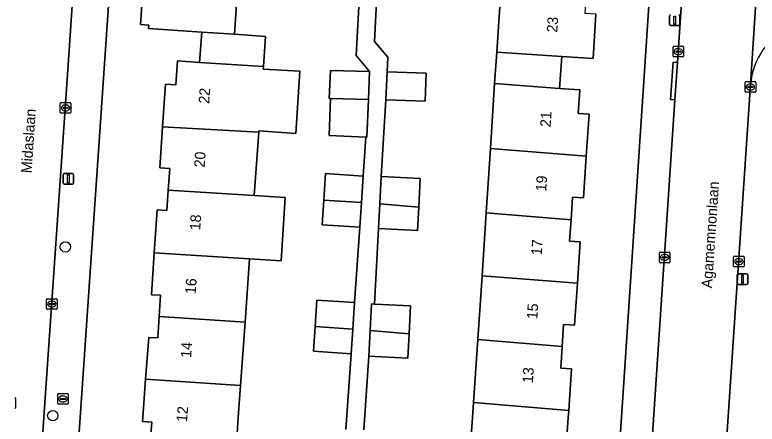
# Model space of a CAD drawing. Extents: x 161848 to 162726, y 385382 to 386521.
# Drawn here: x 162160.7 to 162231, y 385499.4 to 385538.1 of the extents above; entities that cross this region are included whole.
import ezdxf

# ---------------------------------------------------------------- set-up
doc = ezdxf.new("R2010")
doc.units = 0
for name, color, linetype in [('IMGEO_Boom', 7, 'Continuous'), ('IMGEO_Brandkraan', 7, 'Continuous'), ('IMGEO_Erf', 7, 'Continuous'), ('IMGEO_Kolk', 7, 'Continuous'), ('IMGEO_Lichtmast', 7, 'Continuous'), ('IMGEO_Openbare_ruimte_label', 7, 'Continuous'), ('IMGEO_Pand', 7, 'Continuous'), ('IMGEO_Pand_nummerreeks', 7, 'Continuous'), ('IMGEO_Rijbaan_lokaal_open', 7, 'Continuous'), ('IMGEO_Rioolput', 7, 'Continuous'), ('IMGEO_Voetpad_open', 7, 'Continuous')]:
    doc.layers.add(name, color=color, linetype=linetype)

msp = doc.modelspace()

# ---------------------------------------------------------------- linework, layer by layer
at = {"layer": 'IMGEO_Boom'}
for centre in [(162165.493, 385516.112), (162164.305, 385500.163)]:
    msp.add_circle(centre, 0.489, dxfattribs=at)
at = {"layer": 'IMGEO_Brandkraan'}
for p, q in [((162164.77, 385501.322), (162164.77, 385502.174)), ((162164.845, 385502.248), (162165.697, 385502.248)), ((162165.258, 385502.028), (162165.283, 385502.028)), ((162165.771, 385502.174), (162165.771, 385501.322)), ((162165.029, 385501.742), (162165.029, 385501.754)), ((162165.467, 385501.705), (162165.069, 385501.705)), ((162165.072, 385501.791), (162165.47, 385501.791)), ((162165.281, 385501.468), (162165.256, 385501.468)), ((162165.513, 385501.754), (162165.513, 385501.742)), ((162165.697, 385501.248), (162164.845, 385501.248))]:
    msp.add_line(p, q, dxfattribs=at)
for points in [[(162164.77, 385501.322), (162164.77, 385502.174)], [(162164.845, 385502.248), (162165.697, 385502.248)], [(162165.771, 385502.174), (162165.771, 385501.322)], [(162165.697, 385501.248), (162164.845, 385501.248)]]:
    msp.add_lwpolyline(points, dxfattribs=at)
for centre, radius, start, end in [((162164.847, 385502.172), 0.0765, 91.55205, 178.44795), ((162164.847, 385502.172), 0.0765, 91.55205, 178.44795), ((162165.695, 385502.172), 0.0765, 1.55205, 88.44795), ((162165.695, 385502.172), 0.0765, 1.55205, 88.44795), ((162164.847, 385501.324), 0.0765, 181.55205, 268.44795), ((162164.847, 385501.324), 0.0765, 181.55205, 268.44795), ((162165.069, 385501.751), 0.0403, 85.87752, 175.75265), ((162165.066, 385501.741), 0.0366, 178.93798, 274.71019), ((162165.47, 385501.748), 0.043, 264.86636, 352.45326), ((162165.474, 385501.753), 0.0386, 1.73085, 96.63898), ((162165.695, 385501.324), 0.0765, 271.55205, 358.44795), ((162165.695, 385501.324), 0.0765, 271.55205, 358.44795)]:
    msp.add_arc(centre, radius, start, end, dxfattribs=at)
for centre, major_axis, ratio, start_param, end_param in [((162165.257, 385501.748), (-0.387, 0.002), 0.722429, 4.712389, 7.853982), ((162165.282, 385501.748), (-0.39, 0.002), 0.717154, 1.570796, 4.712389)]:
    msp.add_ellipse(centre, major_axis=major_axis, ratio=ratio, start_param=start_param, end_param=end_param, dxfattribs=at)
at = {"layer": 'IMGEO_Erf'}
for points in [[(162171.93, 385572.873), (162166.909, 385500), (162164.7, 385467.939)], [(162215.621, 385462.079), (162222.785, 385569.764)], [(162181.916, 385542.371), (162181.497, 385536.226), (162184.457, 385536.024), (162184.251, 385533.167), (162184.233, 385532.921), (162187.677, 385532.734), (162187.305, 385526.856), (162183.813, 385527.085), (162183.804, 385526.953), (162183.374, 385520.975), (162186.318, 385520.787), (162185.935, 385514.788), (162182.943, 385514.976), (162182.513, 385509.005), (162182.081, 385503.007), (162181.865, 385500), (162181.665, 385496.979)], [(162173.532, 385497.525), (162173.673, 385499.559), (162172.79, 385499.62), (162172.819, 385500), (162173.095, 385503.617), (162173.396, 385507.566), (162174.242, 385507.508), (162174.379, 385509.525), (162174.516, 385511.542), (162173.638, 385511.602), (162173.907, 385515.544), (162174.186, 385519.638), (162175.113, 385519.575), (162175.244, 385521.495), (162175.382, 385523.528), (162174.443, 385523.592), (162174.707, 385527.47), (162174.983, 385531.515), (162175.953, 385531.449), (162176.107, 385533.705), (162178.206, 385533.562), (162178.4, 385536.42), (162173.375, 385536.763), (162173.397, 385537.084), (162172.594, 385537.139), (162172.849, 385540.88)], [(162203.737, 385495.507), (162204.054, 385500), (162204.148, 385501.418), (162204.541, 385507.369), (162204.939, 385513.397), (162205.332, 385519.35), (162205.733, 385525.42), (162206.135, 385531.571), (162206.335, 385534.539), (162206.748, 385540.784)], [(162192.047, 385498.852), (162192.549, 385506.01), (162188.978, 385506.252), (162189.136, 385508.582), (162189.305, 385511.094), (162192.876, 385510.852), (162193.366, 385517.98), (162189.795, 385518.222), (162189.952, 385520.554), (162190.122, 385523.064), (162193.693, 385522.822), (162193.947, 385526.501), (162190.457, 385526.639), (162190.597, 385530.162), (162190.48, 385530.166), (162190.584, 385532.808), (162194.296, 385532.69), (162193.033, 385534.21), (162193.3, 385539.431)], [(162194.951, 385539.29), (162194.76, 385535.529), (162196.011, 385534.048), (162195.953, 385532.661), (162199.664, 385532.543), (162199.559, 385529.9), (162195.848, 385530.019), (162195.391, 385522.792), (162199.085, 385522.603), (162198.946, 385519.879), (162198.834, 385517.675), (162195.14, 385517.864), (162194.774, 385510.709), (162198.166, 385510.535), (162198.032, 385507.913), (162197.914, 385505.607), (162194.22, 385505.796), (162193.762, 385498.821)], [(162215.727, 385538.112), (162215.45, 385533.918), (162212.489, 385534.113), (162212.29, 385531.1), (162214.201, 385530.974), (162214.053, 385528.726), (162215.07, 385528.658), (162214.808, 385524.684), (162214.548, 385520.744), (162213.506, 385520.813), (162213.365, 385518.685), (162213.231, 385516.652), (162214.221, 385516.586), (162213.963, 385512.681), (162213.702, 385508.728), (162212.667, 385508.797), (162212.529, 385506.701), (162212.394, 385504.664), (162213.416, 385504.596), (162213.152, 385500.665), (162213.107, 385500), (162212.888, 385496.736)]]:
    msp.add_lwpolyline(points, dxfattribs=at)
at = {"layer": 'IMGEO_Kolk'}
for p, q in [((162223.096, 385535.09), (162223.948, 385535.09)), ((162223.021, 385534.164), (162223.021, 385535.016)), ((162223.28, 385534.584), (162223.28, 385534.596)), ((162223.718, 385534.547), (162223.32, 385534.547)), ((162223.323, 385534.633), (162223.721, 385534.633)), ((162223.509, 385534.87), (162223.534, 385534.87)), ((162223.764, 385534.596), (162223.764, 385534.584)), ((162224.022, 385535.016), (162224.022, 385534.164)), ((162223.948, 385534.09), (162223.096, 385534.09)), ((162223.532, 385534.31), (162223.507, 385534.31)), ((162229.846, 385530.818), (162229.846, 385531.67)), ((162229.921, 385531.744), (162230.773, 385531.744)), ((162230.334, 385531.524), (162230.359, 385531.524)), ((162230.847, 385531.67), (162230.847, 385530.818)), ((162230.105, 385531.238), (162230.105, 385531.25)), ((162230.543, 385531.201), (162230.145, 385531.201)), ((162230.148, 385531.287), (162230.546, 385531.287)), ((162230.357, 385530.964), (162230.332, 385530.964)), ((162230.589, 385531.25), (162230.589, 385531.238)), ((162230.773, 385530.744), (162229.921, 385530.744)), ((162165.018, 385528.84), (162165.018, 385529.692)), ((162165.093, 385529.766), (162165.945, 385529.766)), ((162165.506, 385529.546), (162165.531, 385529.546)), ((162166.019, 385529.692), (162166.019, 385528.84)), ((162165.945, 385528.766), (162165.093, 385528.766)), ((162165.277, 385529.26), (162165.277, 385529.272)), ((162165.715, 385529.223), (162165.317, 385529.223)), ((162165.32, 385529.309), (162165.718, 385529.309)), ((162165.529, 385528.986), (162165.504, 385528.986)), ((162165.761, 385529.272), (162165.761, 385529.26)), ((162221.727, 385514.698), (162221.727, 385515.55)), ((162221.802, 385515.624), (162222.654, 385515.624)), ((162222.215, 385515.404), (162222.24, 385515.404)), ((162222.728, 385515.55), (162222.728, 385514.698)), ((162221.986, 385515.118), (162221.986, 385515.13)), ((162222.424, 385515.081), (162222.026, 385515.081)), ((162222.029, 385515.167), (162222.427, 385515.167)), ((162222.238, 385514.844), (162222.213, 385514.844)), ((162222.47, 385515.13), (162222.47, 385515.118)), ((162228.752, 385514.308), (162228.752, 385515.16)), ((162228.827, 385515.234), (162229.679, 385515.234)), ((162229.011, 385514.728), (162229.011, 385514.74)), ((162229.449, 385514.691), (162229.051, 385514.691)), ((162229.054, 385514.777), (162229.452, 385514.777)), ((162229.24, 385515.014), (162229.265, 385515.014)), ((162229.495, 385514.74), (162229.495, 385514.728)), ((162229.753, 385515.16), (162229.753, 385514.308)), ((162222.654, 385514.624), (162221.802, 385514.624)), ((162229.679, 385514.234), (162228.827, 385514.234)), ((162229.263, 385514.454), (162229.238, 385514.454)), ((162163.719, 385510.296), (162163.719, 385511.148)), ((162163.794, 385511.222), (162164.646, 385511.222)), ((162164.72, 385511.148), (162164.72, 385510.296)), ((162163.978, 385510.716), (162163.978, 385510.728)), ((162164.416, 385510.679), (162164.018, 385510.679)), ((162164.021, 385510.765), (162164.419, 385510.765)), ((162164.23, 385510.442), (162164.205, 385510.442)), ((162164.207, 385511.002), (162164.232, 385511.002)), ((162164.462, 385510.728), (162164.462, 385510.716)), ((162164.646, 385510.222), (162163.794, 385510.222))]:
    msp.add_line(p, q, dxfattribs=at)
for points in [[(162223.096, 385535.09), (162223.948, 385535.09)], [(162223.021, 385534.164), (162223.021, 385535.016)], [(162224.022, 385535.016), (162224.022, 385534.164)], [(162223.948, 385534.09), (162223.096, 385534.09)], [(162229.846, 385530.818), (162229.846, 385531.67)], [(162229.921, 385531.744), (162230.773, 385531.744)], [(162230.847, 385531.67), (162230.847, 385530.818)], [(162230.773, 385530.744), (162229.921, 385530.744)], [(162165.018, 385528.84), (162165.018, 385529.692)], [(162165.093, 385529.766), (162165.945, 385529.766)], [(162166.019, 385529.692), (162166.019, 385528.84)], [(162165.945, 385528.766), (162165.093, 385528.766)], [(162221.727, 385514.698), (162221.727, 385515.55)], [(162221.802, 385515.624), (162222.654, 385515.624)], [(162222.728, 385515.55), (162222.728, 385514.698)], [(162228.752, 385514.308), (162228.752, 385515.16)], [(162228.827, 385515.234), (162229.679, 385515.234)], [(162229.753, 385515.16), (162229.753, 385514.308)], [(162222.654, 385514.624), (162221.802, 385514.624)], [(162229.679, 385514.234), (162228.827, 385514.234)], [(162163.719, 385510.296), (162163.719, 385511.148)], [(162163.794, 385511.222), (162164.646, 385511.222)], [(162164.72, 385511.148), (162164.72, 385510.296)], [(162164.646, 385510.222), (162163.794, 385510.222)]]:
    msp.add_lwpolyline(points, dxfattribs=at)
for centre, radius, start, end in [((162223.098, 385535.014), 0.0765, 91.55205, 178.44795), ((162223.098, 385535.014), 0.0765, 91.55205, 178.44795), ((162223.946, 385535.014), 0.0765, 1.55205, 88.44795), ((162223.946, 385535.014), 0.0765, 1.55205, 88.44795), ((162223.32, 385534.593), 0.0403, 85.87752, 175.75265), ((162223.317, 385534.583), 0.0366, 178.93798, 274.71019), ((162223.721, 385534.59), 0.043, 264.86636, 352.45326), ((162223.725, 385534.595), 0.0386, 1.73085, 96.63898), ((162223.098, 385534.166), 0.0765, 181.55205, 268.44795), ((162223.098, 385534.166), 0.0765, 181.55205, 268.44795), ((162223.946, 385534.166), 0.0765, 271.55205, 358.44795), ((162223.946, 385534.166), 0.0765, 271.55205, 358.44795), ((162229.923, 385531.668), 0.0765, 91.55205, 178.44795), ((162229.923, 385531.668), 0.0765, 91.55205, 178.44795), ((162230.771, 385531.668), 0.0765, 1.55205, 88.44795), ((162230.771, 385531.668), 0.0765, 1.55205, 88.44795), ((162229.923, 385530.82), 0.0765, 181.55205, 268.44795), ((162229.923, 385530.82), 0.0765, 181.55205, 268.44795), ((162230.145, 385531.247), 0.0403, 85.87752, 175.75265), ((162230.142, 385531.237), 0.0366, 178.93798, 274.71019), ((162230.546, 385531.244), 0.043, 264.86636, 352.45326), ((162230.55, 385531.249), 0.0386, 1.73085, 96.63898), ((162230.771, 385530.82), 0.0765, 271.55205, 358.44795), ((162230.771, 385530.82), 0.0765, 271.55205, 358.44795), ((162165.095, 385529.69), 0.0765, 91.55205, 178.44795), ((162165.095, 385529.69), 0.0765, 91.55205, 178.44795), ((162165.943, 385529.69), 0.0765, 1.55205, 88.44795), ((162165.943, 385529.69), 0.0765, 1.55205, 88.44795), ((162165.095, 385528.842), 0.0765, 181.55205, 268.44795), ((162165.095, 385528.842), 0.0765, 181.55205, 268.44795), ((162165.317, 385529.269), 0.0403, 85.87752, 175.75265), ((162165.314, 385529.259), 0.0366, 178.93798, 274.71019), ((162165.718, 385529.266), 0.043, 264.86636, 352.45326), ((162165.722, 385529.271), 0.0386, 1.73085, 96.63898), ((162165.943, 385528.842), 0.0765, 271.55205, 358.44795), ((162165.943, 385528.842), 0.0765, 271.55205, 358.44795), ((162221.804, 385515.548), 0.0765, 91.55205, 178.44795), ((162221.804, 385515.548), 0.0765, 91.55205, 178.44795), ((162222.652, 385515.548), 0.0765, 1.55205, 88.44795), ((162222.652, 385515.548), 0.0765, 1.55205, 88.44795), ((162221.804, 385514.7), 0.0765, 181.55205, 268.44795), ((162221.804, 385514.7), 0.0765, 181.55205, 268.44795), ((162222.026, 385515.127), 0.0403, 85.87752, 175.75265), ((162222.023, 385515.117), 0.0366, 178.93798, 274.71019), ((162222.427, 385515.124), 0.043, 264.86636, 352.45326), ((162222.431, 385515.129), 0.0386, 1.73085, 96.63898), ((162222.652, 385514.7), 0.0765, 271.55205, 358.44795), ((162222.652, 385514.7), 0.0765, 271.55205, 358.44795), ((162228.829, 385515.158), 0.0765, 91.55205, 178.44795), ((162228.829, 385515.158), 0.0765, 91.55205, 178.44795), ((162229.051, 385514.737), 0.0403, 85.87752, 175.75265), ((162229.048, 385514.727), 0.0366, 178.93798, 274.71019), ((162229.452, 385514.734), 0.043, 264.86636, 352.45326), ((162229.456, 385514.739), 0.0386, 1.73085, 96.63898), ((162229.677, 385515.158), 0.0765, 1.55205, 88.44795), ((162229.677, 385515.158), 0.0765, 1.55205, 88.44795), ((162228.829, 385514.31), 0.0765, 181.55205, 268.44795), ((162228.829, 385514.31), 0.0765, 181.55205, 268.44795), ((162229.677, 385514.31), 0.0765, 271.55205, 358.44795), ((162229.677, 385514.31), 0.0765, 271.55205, 358.44795), ((162163.796, 385511.146), 0.0765, 91.55205, 178.44795), ((162163.796, 385511.146), 0.0765, 91.55205, 178.44795), ((162164.644, 385511.146), 0.0765, 1.55205, 88.44795), ((162164.644, 385511.146), 0.0765, 1.55205, 88.44795), ((162164.018, 385510.725), 0.0403, 85.87752, 175.75265), ((162164.015, 385510.715), 0.0366, 178.93798, 274.71019), ((162164.419, 385510.722), 0.043, 264.86636, 352.45326), ((162164.423, 385510.727), 0.0386, 1.73085, 96.63898), ((162163.796, 385510.298), 0.0765, 181.55205, 268.44795), ((162163.796, 385510.298), 0.0765, 181.55205, 268.44795), ((162164.644, 385510.298), 0.0765, 271.55205, 358.44795), ((162164.644, 385510.298), 0.0765, 271.55205, 358.44795)]:
    msp.add_arc(centre, radius, start, end, dxfattribs=at)
for centre, major_axis, ratio, start_param, end_param in [((162223.508, 385534.59), (-0.387, 0.002), 0.722429, 4.712389, 7.853982), ((162223.533, 385534.59), (-0.39, 0.002), 0.717154, 1.570796, 4.712389), ((162230.333, 385531.244), (-0.387, 0.002), 0.722429, 4.712389, 7.853982), ((162230.358, 385531.244), (-0.39, 0.002), 0.717154, 1.570796, 4.712389), ((162165.505, 385529.266), (-0.387, 0.002), 0.722429, 4.712389, 7.853982), ((162165.53, 385529.266), (-0.39, 0.002), 0.717154, 1.570796, 4.712389), ((162222.214, 385515.124), (-0.387, 0.002), 0.722429, 4.712389, 7.853982), ((162222.239, 385515.124), (-0.39, 0.002), 0.717154, 1.570796, 4.712389), ((162229.239, 385514.734), (-0.387, 0.002), 0.722429, 4.712389, 7.853982), ((162229.264, 385514.734), (-0.39, 0.002), 0.717154, 1.570796, 4.712389), ((162164.206, 385510.722), (-0.387, 0.002), 0.722429, 4.712389, 7.853982), ((162164.231, 385510.722), (-0.39, 0.002), 0.717154, 1.570796, 4.712389)]:
    msp.add_ellipse(centre, major_axis=major_axis, ratio=ratio, start_param=start_param, end_param=end_param, dxfattribs=at)
at = {"layer": 'IMGEO_Lichtmast'}
for p, q in [((162222.678, 385537.16), (162222.678, 385537.96)), ((162222.678, 385537.96), (162222.678, 385537.16)), ((162223.668, 385537.96), (162223.668, 385537.16)), ((162223.668, 385537.16), (162223.668, 385537.96)), ((162223.568, 385537.06), (162222.778, 385537.06)), ((162222.778, 385537.06), (162223.568, 385537.06)), ((162165.278, 385522.147), (162165.278, 385522.947)), ((162165.278, 385522.947), (162165.278, 385522.147)), ((162165.378, 385523.047), (162166.168, 385523.047)), ((162166.168, 385523.047), (162165.378, 385523.047)), ((162166.268, 385522.947), (162166.268, 385522.147)), ((162166.268, 385522.147), (162166.268, 385522.947)), ((162166.168, 385522.047), (162165.378, 385522.047)), ((162165.378, 385522.047), (162166.168, 385522.047)), ((162229.1, 385512.673), (162229.1, 385513.473)), ((162229.1, 385513.473), (162229.1, 385512.673)), ((162229.2, 385513.573), (162229.99, 385513.573)), ((162229.99, 385513.573), (162229.2, 385513.573)), ((162230.09, 385513.473), (162230.09, 385512.673)), ((162230.09, 385512.673), (162230.09, 385513.473)), ((162229.99, 385512.573), (162229.2, 385512.573)), ((162229.2, 385512.573), (162229.99, 385512.573))]:
    msp.add_line(p, q, dxfattribs=at)
for points in [[(162223.098, 385537.935), (162223.248, 385537.935), (162223.248, 385537.185), (162223.098, 385537.185), (162223.098, 385537.935)], [(162165.698, 385522.922), (162165.848, 385522.922), (162165.848, 385522.172), (162165.698, 385522.172), (162165.698, 385522.922)], [(162229.52, 385513.448), (162229.67, 385513.448), (162229.67, 385512.698), (162229.52, 385512.698), (162229.52, 385513.448)]]:
    msp.add_lwpolyline(points, dxfattribs=at)
for centre, start, end in [((162222.778, 385537.96), 90, 180), ((162222.778, 385537.96), 90, 180), ((162223.568, 385537.96), 0, 90), ((162223.568, 385537.96), 360, 90), ((162222.778, 385537.16), 180, 270), ((162222.778, 385537.16), 180, 270), ((162223.568, 385537.16), 270, 0), ((162223.568, 385537.16), 270, 0), ((162165.378, 385522.947), 90, 180), ((162165.378, 385522.947), 90, 180), ((162166.168, 385522.947), 0, 90), ((162166.168, 385522.947), 360, 90), ((162165.378, 385522.147), 180, 270), ((162165.378, 385522.147), 180, 270), ((162166.168, 385522.147), 270, 0), ((162166.168, 385522.147), 270, 0), ((162229.2, 385513.473), 90, 180), ((162229.2, 385513.473), 90, 180), ((162229.99, 385513.473), 0, 90), ((162229.99, 385513.473), 360, 90), ((162229.2, 385512.673), 180, 270), ((162229.2, 385512.673), 180, 270), ((162229.99, 385512.673), 270, 0), ((162229.99, 385512.673), 270, 0)]:
    msp.add_arc(centre, 0.1, start, end, dxfattribs=at)
at = {"layer": 'IMGEO_Pand'}
for points in [[(162181.916, 385542.371), (162173.793, 385542.892), (162173.652, 385540.825), (162172.849, 385540.88), (162172.594, 385537.139), (162173.397, 385537.084), (162173.375, 385536.763), (162178.4, 385536.42), (162181.497, 385536.226)], [(162212.489, 385534.113), (162215.45, 385533.918), (162215.727, 385538.112), (162214.709, 385538.18), (162214.845, 385540.226), (162206.748, 385540.784), (162206.335, 385534.539)], [(162181.497, 385536.226), (162178.4, 385536.42), (162178.206, 385533.562), (162184.251, 385533.167), (162184.457, 385536.024)], [(162206.335, 385534.539), (162206.135, 385531.571), (162212.29, 385531.1), (162212.489, 385534.113)], [(162184.233, 385532.921), (162184.251, 385533.167), (162178.206, 385533.562), (162176.107, 385533.705), (162175.953, 385531.449), (162174.983, 385531.515), (162174.707, 385527.47), (162183.804, 385526.953), (162183.813, 385527.085), (162187.305, 385526.856), (162187.677, 385532.734)], [(162194.296, 385532.69), (162190.584, 385532.808), (162190.48, 385530.166), (162190.597, 385530.162), (162194.191, 385530.047)], [(162195.953, 385532.661), (162195.848, 385530.019), (162199.559, 385529.9), (162199.664, 385532.543)], [(162214.808, 385524.684), (162215.07, 385528.658), (162214.053, 385528.726), (162214.201, 385530.974), (162212.29, 385531.1), (162206.135, 385531.571), (162205.733, 385525.42)], [(162194.191, 385530.047), (162190.597, 385530.162), (162190.457, 385526.639), (162193.947, 385526.501), (162194.05, 385526.497)], [(162183.374, 385520.975), (162183.804, 385526.953), (162174.707, 385527.47), (162174.443, 385523.592), (162175.382, 385523.528), (162175.244, 385521.495)], [(162205.733, 385525.42), (162205.332, 385519.35), (162213.365, 385518.685), (162213.506, 385520.813), (162214.548, 385520.744), (162214.808, 385524.684)], [(162193.693, 385522.822), (162190.122, 385523.064), (162189.952, 385520.554), (162193.524, 385520.326)], [(162199.085, 385522.603), (162195.391, 385522.792), (162195.258, 385520.184), (162198.946, 385519.879)], [(162186.318, 385520.787), (162183.374, 385520.975), (162175.244, 385521.495), (162175.113, 385519.575), (162174.186, 385519.638), (162173.907, 385515.544), (162182.943, 385514.976), (162185.935, 385514.788)], [(162189.795, 385518.222), (162193.366, 385517.98), (162193.524, 385520.326), (162189.952, 385520.554)], [(162195.14, 385517.864), (162198.834, 385517.675), (162198.946, 385519.879), (162195.258, 385520.184)], [(162213.963, 385512.681), (162214.221, 385516.586), (162213.231, 385516.652), (162213.365, 385518.685), (162205.332, 385519.35), (162204.939, 385513.397)], [(162173.907, 385515.544), (162173.638, 385511.602), (162174.516, 385511.542), (162174.379, 385509.525), (162182.513, 385509.005), (162182.943, 385514.976)], [(162204.939, 385513.397), (162204.541, 385507.369), (162212.529, 385506.701), (162212.667, 385508.797), (162213.702, 385508.728), (162213.963, 385512.681)], [(162192.876, 385510.852), (162189.305, 385511.094), (162189.136, 385508.582), (162192.708, 385508.353)], [(162198.166, 385510.535), (162194.774, 385510.709), (162194.471, 385510.724), (162194.344, 385508.222), (162198.032, 385507.913)], [(162174.379, 385509.525), (162174.242, 385507.508), (162173.396, 385507.566), (162173.095, 385503.617), (162182.081, 385503.007), (162182.513, 385509.005)], [(162188.978, 385506.252), (162192.549, 385506.01), (162192.708, 385508.353), (162189.136, 385508.582)], [(162194.22, 385505.796), (162197.914, 385505.607), (162198.032, 385507.913), (162194.344, 385508.222)], [(162204.541, 385507.369), (162204.148, 385501.418), (162213.152, 385500.665), (162213.416, 385504.596), (162212.394, 385504.664), (162212.529, 385506.701)], [(162173.095, 385503.617), (162172.819, 385500), (162172.79, 385499.62), (162173.673, 385499.559), (162173.532, 385497.525), (162181.665, 385496.979), (162181.865, 385500), (162182.081, 385503.007)], [(162204.148, 385501.418), (162204.054, 385500), (162203.737, 385495.507), (162211.725, 385494.976), (162211.828, 385496.796), (162212.888, 385496.736), (162213.107, 385500), (162213.152, 385500.665)]]:
    msp.add_lwpolyline(points, close=True, dxfattribs=at)
at = {"layer": 'IMGEO_Rijbaan_lokaal_open'}
for points in [[(162165.753, 385533.321), (162166.136, 385538.907), (162168.482, 385573.131)], [(162225.631, 385566.308), (162223.444, 385533.57), (162223.206, 385530.013), (162218.979, 385466.744)], [(162230.36, 385531.483), (162231.543, 385549.956)], [(162231.543, 385549.956), (162230.36, 385531.483)], [(162161.151, 385466.324), (162163.468, 385500), (162165.753, 385533.321)], [(162215.984, 385396.685), (162215.945, 385396.377), (162221.191, 385395.939), (162221.906, 385405.85), (162230.36, 385531.483)]]:
    msp.add_lwpolyline(points, dxfattribs=at)
msp.add_arc((162236.918, 385530.965), 6.578, 114.27767, 175.48037, dxfattribs=at)
at = {"layer": 'IMGEO_Rioolput'}
msp.add_line((162160.788, 385501.783), (162160.788, 385500.931), dxfattribs=at)
msp.add_lwpolyline([(162160.788, 385501.783), (162160.788, 385500.931)], dxfattribs=at)
for centre, start, end in [((162160.712, 385501.781), 1.55205, 88.44795), ((162160.712, 385501.781), 1.55205, 88.44795), ((162160.712, 385500.933), 271.55205, 358.44795), ((162160.712, 385500.933), 271.55205, 358.44795)]:
    msp.add_arc(centre, 0.0765, start, end, dxfattribs=at)
at = {"layer": 'IMGEO_Voetpad_open'}
for points in [[(162223.205, 385575.464), (162222.785, 385569.764), (162215.621, 385462.079), (162215.344, 385458.043)], [(162168.482, 385573.131), (162166.136, 385538.907), (162165.753, 385533.321), (162163.468, 385500), (162161.151, 385466.324)], [(162164.532, 385465.473), (162164.7, 385467.939), (162166.909, 385500), (162171.93, 385572.873)], [(162218.979, 385466.744), (162223.206, 385530.013), (162222.787, 385530.043), (162223.025, 385533.6), (162223.444, 385533.57), (162225.631, 385566.308)], [(162193.3, 385539.431), (162193.033, 385534.21), (162194.296, 385532.69), (162194.191, 385530.047), (162194.05, 385526.497), (162193.947, 385526.501), (162193.693, 385522.822), (162193.524, 385520.326), (162193.366, 385517.98), (162192.876, 385510.852), (162192.708, 385508.353), (162192.549, 385506.01), (162192.047, 385498.852)], [(162193.762, 385498.821), (162194.22, 385505.796), (162194.344, 385508.222), (162194.471, 385510.724), (162194.774, 385510.709), (162195.14, 385517.864), (162195.258, 385520.184), (162195.391, 385522.792), (162195.848, 385530.019), (162195.953, 385532.661), (162196.011, 385534.048), (162194.76, 385535.529), (162194.951, 385539.29)], [(162230.36, 385531.483), (162221.906, 385405.85), (162221.191, 385395.939), (162221.178, 385395.458), (162221.164, 385394.907)]]:
    msp.add_lwpolyline(points, dxfattribs=at)
msp.add_lwpolyline([(162223.444, 385533.57), (162223.025, 385533.6), (162222.787, 385530.043), (162223.206, 385530.013)], close=True, dxfattribs=at)
msp.add_arc((162236.918, 385530.965), 6.578, 114.27767, 175.48037, dxfattribs=at)

# ---------------------------------------------------------------- texts
at = {"layer": 'IMGEO_Openbare_ruimte_label'}
for s, p in [('Midaslaan', (162162.298, 385523.068)), ('Agamemnonlaan', (162226.709, 385512.192))]:
    msp.add_text(s, height=1, rotation=86.15925, dxfattribs=at).set_placement(p)
at = {"layer": 'IMGEO_Pand_nummerreeks'}
for s, rotation, p in [('23', 86.01643, (162212.056, 385536.36)), ('22', 85.93221, (162179.105, 385529.63)), ('21', 86.03018, (162211.427, 385527.415)), ('20', 85.93216, (162178.677, 385523.606)), ('19', 86.03018, (162211.007, 385521.348)), ('18', 85.93221, (162178.255, 385517.667)), ('17', 86.03018, (162210.587, 385515.304)), ('16', 85.93216, (162177.826, 385511.634)), ('15', 86.03018, (162210.168, 385509.26)), ('14', 85.93216, (162177.397, 385505.604)), ('13', 86.03018, (162209.748, 385503.216)), ('12', 85.03008, (162177.002, 385499.527))]:
    msp.add_text(s, height=1, rotation=rotation, dxfattribs=at).set_placement(p)

doc.saveas('drawing.dxf')
